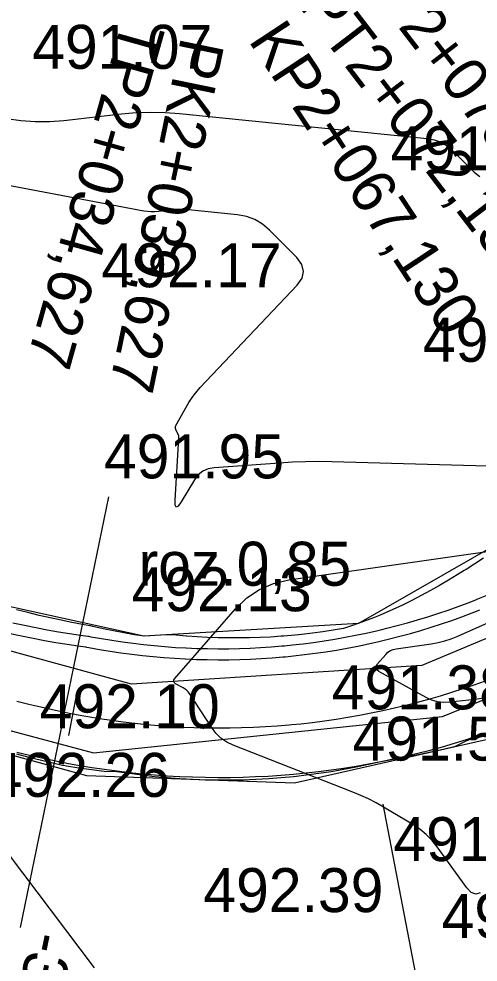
# Model space of a CAD drawing. Extents: x -636600 to -628587, y -1090963 to -1085869.
# Drawn here: x -629804.75 to -629783.89, y -1088914.33 to -1088871.45 of the extents above; entities that cross this region are included whole.
import ezdxf

# ---------------------------------------------------------------- set-up
doc = ezdxf.new("R2010")
doc.units = 0
for name, color, linetype in [('01_PARCELY_NÁVRH_PC', 7, 'Continuous'), ('40', 7, 'Continuous'), ('dno příkopu', 7, 'Continuous'), ('Ex_Major Contours', 7, 'Continuous'), ('Ex_Minor Contours', 7, 'Continuous'), ('HEKTOMETRY20', 7, 'Continuous'), ('HL_BODY', 7, 'Continuous'), ('koty_vše', 7, 'Continuous'), ('POLOMERY', 7, 'Continuous'), ('popis', 7, 'Continuous'), ('situace_osa', 7, 'Continuous'), ('situace_těleso', 7, 'Continuous'), ('situace_vozovka', 7, 'Continuous'), ('VRCHOLY', 7, 'Continuous')]:
    doc.layers.add(name, color=color, linetype=linetype)

msp = doc.modelspace()

# ---------------------------------------------------------------- linework, layer by layer
at = {"layer": '01_PARCELY_NÁVRH_PC'}
msp.add_lwpolyline([(-629847.268, -1088895.504), (-629844.639, -1088895.468), (-629826.827, -1088898.934), (-629801.684, -1088905.848), (-629792.23, -1088906.181), (-629781.322, -1088903.703), (-629769.113, -1088897.049), (-629768.903, -1088895.987), (-629772.558, -1088889.305), (-629789.319, -1088898.931), (-629799.077, -1088899.509), (-629818.852, -1088895.156), (-629836.484, -1088890.253), (-629847.268, -1088889.512)], dxfattribs=at)
at = {"layer": '40'}
for p, q in [((-629799.633, -1088901.697), (-629843.123, -1088889.797)), ((-629842.693, -1088893.727), (-629801.363, -1088904.817)), ((-629777.183, -1088896.967), (-629786.453, -1088900.837)), ((-629785.513, -1088903.167), (-629776.253, -1088899.367)), ((-629786.453, -1088900.837), (-629799.633, -1088901.697)), ((-629801.363, -1088904.817), (-629785.513, -1088903.167))]:
    msp.add_line(p, q, dxfattribs=at)
at = {"layer": 'dno příkopu'}
msp.add_lwpolyline([(-629805.021, -1088898.907), (-629804.497, -1088899.015), (-629803.978, -1088899.119), (-629803.464, -1088899.216), (-629802.955, -1088899.307), (-629802.452, -1088899.389), (-629801.955, -1088899.463), (-629801.622, -1088899.508), (-629801.585, -1088899.513), (-629801.475, -1088899.534), (-629800.999, -1088899.621), (-629800.522, -1088899.7), (-629800.044, -1088899.771), (-629799.564, -1088899.836), (-629799.084, -1088899.893), (-629798.602, -1088899.942), (-629798.12, -1088899.985), (-629797.638, -1088900.019), (-629797.172, -1088900.046), (-629797.155, -1088900.047), (-629796.672, -1088900.066), (-629796.188, -1088900.079), (-629795.704, -1088900.084), (-629795.22, -1088900.081), (-629794.737, -1088900.071), (-629794.253, -1088900.054), (-629793.77, -1088900.029), (-629793.287, -1088899.997), (-629792.805, -1088899.957), (-629792.692, -1088899.947), (-629792.324, -1088899.91), (-629791.843, -1088899.855), (-629791.363, -1088899.793), (-629790.884, -1088899.724), (-629790.407, -1088899.647), (-629789.93, -1088899.563), (-629789.455, -1088899.472), (-629788.981, -1088899.373), (-629788.509, -1088899.267), (-629788.271, -1088899.21), (-629788.039, -1088899.154), (-629787.571, -1088899.033), (-629787.104, -1088898.906), (-629786.639, -1088898.771), (-629786.177, -1088898.629), (-629785.717, -1088898.479), (-629785.259, -1088898.323), (-629784.803, -1088898.16), (-629784.35, -1088897.99), (-629783.999, -1088897.852), (-629783.9, -1088897.813), (-629783.453, -1088897.629)], dxfattribs=at)
at = {"layer": 'Ex_Major Contours'}
msp.add_lwpolyline([(-629806.551, -1088907.676), (-629801.33, -1088914.588)], dxfattribs=at)
at = {"layer": 'Ex_Minor Contours'}
for points in [[(-629805.317, -1088875.969), (-629804.667, -1088876.067), (-629804.016, -1088876.115), (-629803.362, -1088876.114), (-629802.707, -1088876.063), (-629800.082, -1088875.762), (-629799.426, -1088875.704), (-629798.77, -1088875.682), (-629798.113, -1088875.695), (-629797.456, -1088875.743), (-629786.214, -1088876.877), (-629785.884, -1088876.938), (-629785.578, -1088877.052), (-629785.298, -1088877.218), (-629785.043, -1088877.438), (-629784.073, -1088878.42), (-629783.821, -1088878.619)], [(-629781.302, -1088891.841), (-629790.543, -1088891.585), (-629791.137, -1088891.576), (-629791.729, -1088891.582), (-629792.322, -1088891.602), (-629792.914, -1088891.638), (-629795.879, -1088891.854), (-629796.155, -1088891.904), (-629796.396, -1088892.012), (-629796.601, -1088892.178), (-629796.771, -1088892.401), (-629797.38, -1088893.41), (-629797.511, -1088893.594), (-629797.6, -1088893.641), (-629797.646, -1088893.552), (-629797.65, -1088893.326), (-629797.481, -1088890.506), (-629797.482, -1088890.454), (-629797.489, -1088890.403), (-629797.503, -1088890.354), (-629797.524, -1088890.306), (-629797.62, -1088890.117), (-629797.638, -1088890.07), (-629797.644, -1088890.023), (-629797.636, -1088889.976), (-629797.616, -1088889.93), (-629797.028, -1088888.894), (-629796.915, -1088888.71), (-629796.793, -1088888.534), (-629796.66, -1088888.365), (-629796.516, -1088888.204), (-629792.114, -1088883.557), (-629791.89, -1088883.24), (-629791.817, -1088882.925), (-629791.896, -1088882.612), (-629792.127, -1088882.3), (-629793.366, -1088881.045), (-629793.684, -1088880.772), (-629794.033, -1088880.565), (-629794.413, -1088880.424), (-629794.825, -1088880.348), (-629797.049, -1088880.123), (-629797.219, -1088880.111), (-629797.389, -1088880.108), (-629797.558, -1088880.113), (-629797.727, -1088880.128), (-629798.405, -1088880.206), (-629798.574, -1088880.219), (-629798.743, -1088880.219), (-629798.911, -1088880.207), (-629799.079, -1088880.182), (-629812.516, -1088877.641)], [(-629783.793, -1088911.179), (-629784.001, -1088911.241), (-629784.205, -1088911.167), (-629784.405, -1088910.96), (-629785.748, -1088909.096), (-629785.987, -1088908.796), (-629786.253, -1088908.526), (-629786.546, -1088908.284), (-629786.865, -1088908.072), (-629788.195, -1088907.28), (-629788.531, -1088907.089), (-629788.874, -1088906.912), (-629789.224, -1088906.75), (-629789.581, -1088906.601), (-629795.011, -1088904.468), (-629795.309, -1088904.324), (-629795.574, -1088904.141), (-629795.807, -1088903.918), (-629796.007, -1088903.655), (-629797.004, -1088902.125), (-629797.062, -1088902.046), (-629797.128, -1088901.977), (-629797.202, -1088901.916), (-629797.284, -1088901.864), (-629797.63, -1088901.673), (-629797.697, -1088901.622), (-629797.727, -1088901.564), (-629797.719, -1088901.5), (-629797.673, -1088901.429), (-629794.91, -1088898.266), (-629794.397, -1088897.77), (-629793.824, -1088897.386), (-629793.19, -1088897.114), (-629792.495, -1088896.954), (-629781.364, -1088895.354)], [(-629783.743, -1088902.35), (-629784.028, -1088902.388), (-629785.175, -1088902.519), (-629785.457, -1088902.53), (-629785.731, -1088902.498), (-629785.996, -1088902.423), (-629786.253, -1088902.305), (-629788.401, -1088901.117), (-629788.498, -1088901.044), (-629788.541, -1088900.961), (-629788.529, -1088900.868), (-629788.463, -1088900.766), (-629788.09, -1088900.339), (-629787.991, -1088900.243), (-629787.88, -1088900.169), (-629787.757, -1088900.116), (-629787.622, -1088900.085), (-629786.025, -1088899.856), (-629785.714, -1088899.8), (-629785.41, -1088899.724), (-629785.112, -1088899.627), (-629784.82, -1088899.509), (-629778.898, -1088896.876)]]:
    msp.add_lwpolyline(points, dxfattribs=at)
at = {"layer": 'HEKTOMETRY20'}
msp.add_lwpolyline([(-629802.118, -1088902.058), (-629802.5, -1088904.021)], dxfattribs=at)
at = {"layer": 'HL_BODY'}
msp.add_lwpolyline([(-629802.675, -1088902.967), (-629800.661, -1088893.171)], dxfattribs=at)
at = {"layer": 'POLOMERY'}
msp.add_lwpolyline([(-629802.675, -1088902.967), (-629804.689, -1088912.762)], dxfattribs=at)
at = {"layer": 'situace_osa'}
msp.add_lwpolyline([(-629804.839, -1088902.46), (-629804.3, -1088902.596), (-629803.76, -1088902.727), (-629803.218, -1088902.85), (-629802.675, -1088902.967), (-629802.309, -1088903.04), (-629802.269, -1088903.048), (-629802.146, -1088903.071), (-629801.616, -1088903.167), (-629801.083, -1088903.256), (-629800.55, -1088903.336), (-629800.016, -1088903.407), (-629799.48, -1088903.471), (-629798.944, -1088903.526), (-629798.407, -1088903.573), (-629797.869, -1088903.612), (-629797.35, -1088903.641), (-629797.33, -1088903.642), (-629796.791, -1088903.664), (-629796.252, -1088903.678), (-629795.713, -1088903.684), (-629795.174, -1088903.681), (-629794.635, -1088903.67), (-629794.096, -1088903.65), (-629793.557, -1088903.623), (-629793.019, -1088903.587), (-629792.482, -1088903.542), (-629792.355, -1088903.531), (-629791.945, -1088903.49), (-629791.409, -1088903.429), (-629790.874, -1088903.36), (-629790.341, -1088903.283), (-629789.808, -1088903.197), (-629789.277, -1088903.103), (-629788.748, -1088903.002), (-629788.22, -1088902.891), (-629787.694, -1088902.773), (-629787.427, -1088902.71), (-629787.169, -1088902.647), (-629786.647, -1088902.513), (-629786.127, -1088902.37), (-629785.609, -1088902.22), (-629785.093, -1088902.062), (-629784.58, -1088901.896), (-629784.07, -1088901.721), (-629783.562, -1088901.539)], dxfattribs=at)
at = {"layer": 'situace_těleso'}
for points in [[(-629783.655, -1088895.963), (-629784.045, -1088896.221), (-629784.439, -1088896.474), (-629784.527, -1088896.53), (-629784.838, -1088896.722), (-629785.242, -1088896.966), (-629785.65, -1088897.204), (-629786.063, -1088897.437), (-629786.481, -1088897.664), (-629786.904, -1088897.883), (-629787.333, -1088898.094), (-629787.766, -1088898.296), (-629788.204, -1088898.489), (-629788.422, -1088898.581), (-629788.647, -1088898.674), (-629789.095, -1088898.849), (-629789.547, -1088899.015), (-629790.005, -1088899.158), (-629790.475, -1088899.239), (-629790.947, -1088899.311), (-629791.42, -1088899.375), (-629791.894, -1088899.431), (-629792.369, -1088899.479), (-629792.733, -1088899.51), (-629792.845, -1088899.518), (-629793.321, -1088899.55), (-629793.797, -1088899.573), (-629794.274, -1088899.588), (-629794.75, -1088899.594), (-629795.227, -1088899.593), (-629795.703, -1088899.583), (-629796.179, -1088899.565), (-629796.654, -1088899.539), (-629797.129, -1088899.505), (-629797.146, -1088899.504), (-629797.602, -1088899.463), (-629798.078, -1088899.45), (-629798.559, -1088899.485), (-629799.042, -1088899.514), (-629799.515, -1088899.447), (-629799.986, -1088899.363), (-629800.455, -1088899.272), (-629800.922, -1088899.175), (-629801.387, -1088899.07), (-629801.495, -1088899.045), (-629801.531, -1088899.039), (-629801.856, -1088898.983), (-629802.342, -1088898.891), (-629802.834, -1088898.79), (-629803.332, -1088898.681), (-629803.835, -1088898.564), (-629804.343, -1088898.44), (-629804.858, -1088898.309)], [(-629804.861, -1088904.865), (-629804.298, -1088905.012), (-629803.728, -1088905.153), (-629803.152, -1088905.288), (-629802.763, -1088905.373), (-629802.72, -1088905.381), (-629802.588, -1088905.404), (-629802.02, -1088905.495), (-629801.45, -1088905.579), (-629800.879, -1088905.649), (-629800.301, -1088905.667), (-629799.732, -1088905.739), (-629799.162, -1088905.822), (-629798.591, -1088905.887), (-629798.018, -1088905.941), (-629797.465, -1088905.983), (-629797.445, -1088905.984), (-629796.87, -1088906.017), (-629796.295, -1088906.038), (-629795.719, -1088906.048), (-629795.143, -1088906.048), (-629794.568, -1088906.037), (-629793.992, -1088906.015), (-629793.418, -1088905.982), (-629792.844, -1088905.938), (-629792.271, -1088905.884), (-629792.136, -1088905.87), (-629791.699, -1088905.819), (-629791.128, -1088905.743), (-629790.56, -1088905.657), (-629789.993, -1088905.56), (-629789.428, -1088905.453), (-629788.865, -1088905.336), (-629788.305, -1088905.208), (-629787.741, -1088905.105), (-629787.177, -1088904.995), (-629786.89, -1088904.941), (-629786.612, -1088904.887), (-629786.047, -1088904.772), (-629785.485, -1088904.649), (-629784.925, -1088904.51), (-629784.4, -1088904.261), (-629783.86, -1088904.062)]]:
    msp.add_lwpolyline(points, dxfattribs=at)
at = {"layer": 'situace_vozovka'}
for points in [[(-629805.153, -1088899.389), (-629804.625, -1088899.499), (-629804.102, -1088899.603), (-629803.584, -1088899.702), (-629803.07, -1088899.793), (-629802.56, -1088899.877), (-629802.055, -1088899.953), (-629801.718, -1088899.999), (-629801.68, -1088900.004), (-629801.569, -1088900.025), (-629801.085, -1088900.113), (-629800.6, -1088900.194), (-629800.114, -1088900.266), (-629799.627, -1088900.332), (-629799.139, -1088900.39), (-629798.65, -1088900.44), (-629798.16, -1088900.483), (-629797.67, -1088900.518), (-629797.197, -1088900.545), (-629797.179, -1088900.546), (-629796.688, -1088900.566), (-629796.197, -1088900.579), (-629795.705, -1088900.584), (-629795.214, -1088900.581), (-629794.722, -1088900.571), (-629794.231, -1088900.553), (-629793.74, -1088900.528), (-629793.25, -1088900.495), (-629792.76, -1088900.455), (-629792.645, -1088900.444), (-629792.271, -1088900.407), (-629791.783, -1088900.352), (-629791.295, -1088900.289), (-629790.809, -1088900.218), (-629790.323, -1088900.14), (-629789.839, -1088900.055), (-629789.357, -1088899.962), (-629788.876, -1088899.862), (-629788.396, -1088899.754), (-629788.154, -1088899.697), (-629787.918, -1088899.639), (-629787.442, -1088899.516), (-629786.968, -1088899.387), (-629786.496, -1088899.25), (-629786.026, -1088899.105), (-629785.559, -1088898.954), (-629785.094, -1088898.795), (-629784.631, -1088898.629), (-629784.171, -1088898.456), (-629783.814, -1088898.317)], [(-629804.84, -1088904.781), (-629804.275, -1088904.917), (-629803.705, -1088905.047), (-629803.128, -1088905.17), (-629802.739, -1088905.248), (-629802.696, -1088905.257), (-629802.565, -1088905.282), (-629802.001, -1088905.384), (-629801.434, -1088905.478), (-629800.867, -1088905.563), (-629800.298, -1088905.64), (-629799.728, -1088905.707), (-629799.157, -1088905.766), (-629798.585, -1088905.816), (-629798.013, -1088905.857), (-629797.461, -1088905.889), (-629797.44, -1088905.89), (-629796.866, -1088905.913), (-629796.293, -1088905.928), (-629795.719, -1088905.934), (-629795.145, -1088905.931), (-629794.571, -1088905.919), (-629793.998, -1088905.898), (-629793.424, -1088905.869), (-629792.852, -1088905.83), (-629792.28, -1088905.783), (-629792.145, -1088905.771), (-629791.708, -1088905.727), (-629791.138, -1088905.663), (-629790.569, -1088905.589), (-629790.001, -1088905.507), (-629789.434, -1088905.416), (-629788.869, -1088905.316), (-629788.306, -1088905.208), (-629787.744, -1088905.091), (-629787.184, -1088904.965), (-629786.9, -1088904.898), (-629786.626, -1088904.83), (-629786.07, -1088904.687), (-629785.516, -1088904.536), (-629784.965, -1088904.376), (-629784.416, -1088904.207), (-629783.87, -1088904.031)]]:
    msp.add_lwpolyline(points, dxfattribs=at)
at = {"layer": 'VRCHOLY'}
msp.add_lwpolyline([(-629788.223, -1088907.156), (-629784.444, -1088926.796)], dxfattribs=at)

# ---------------------------------------------------------------- texts
at = {"layer": 'HL_BODY'}
for s, rotation, p in [('TP2+073,702', 307.495, (-629789.644, -1088869.084)), ('PT2+072,130', 307.495, (-629792.092, -1088870.826)), ('KP2+067,130', 303.4024, (-629794.357, -1088872.423)), ('TP2+034,627', 254.2871, (-629800.037, -1088871.442)), ('PK2+039,627', 258.3796, (-629797.374, -1088872.224))]:
    msp.add_text(s, height=2, rotation=rotation, dxfattribs=at).set_placement(p)
at = {"layer": 'koty_vše'}
for s, p in [('491.07', (-629804.146, -1088873.717)), ('491.41', (-629787.873, -1088878.327)), ('492.17', (-629800.999, -1088883.647)), ('491.71', (-629786.403, -1088887.037)), ('491.95', (-629800.887, -1088892.337)), ('492.13', (-629799.629, -1088898.377)), ('491.38', (-629790.539, -1088902.837)), ('492.10', (-629803.806, -1088903.697)), ('491.54', (-629789.599, -1088905.167)), ('492.26', (-629806.071, -1088906.817)), ('491.82', (-629787.739, -1088909.737)), ('492.39', (-629796.374, -1088912.057)), ('492.20', (-629785.553, -1088913.227))]:
    msp.add_text(s, height=2, dxfattribs=at).set_placement(p)
at = {"layer": 'POLOMERY'}
msp.add_text('-35,00', height=2, rotation=258.3796, dxfattribs=at).set_placement((-629804.2, -1088912.862))
at = {"layer": 'popis'}
msp.add_text('roz.0,85', height=2, dxfattribs=at).set_placement((-629799.315, -1088897.218))

doc.saveas('drawing.dxf')
